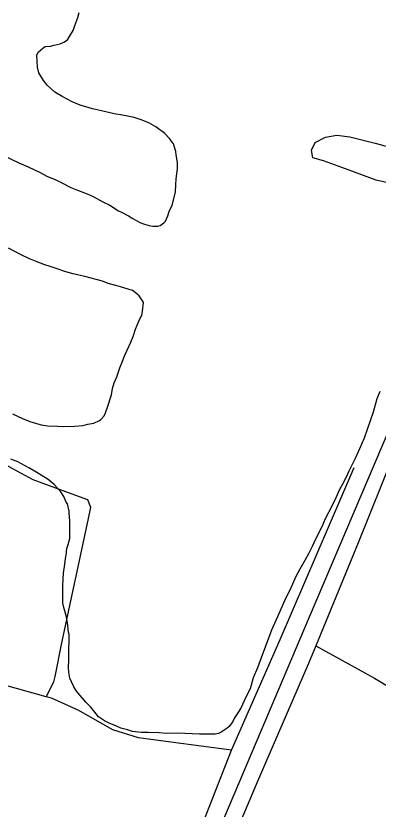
# Model space of a CAD drawing. Extents: x 3355724 to 3393621, y 594744 to 620174.
# Drawn here: x 3369165 to 3369750, y 615308 to 616587 of the extents above; entities that cross this region are included whole.
import ezdxf

# ---------------------------------------------------------------- set-up
doc = ezdxf.new("R2010")
doc.units = 0
for name, color, linetype in [('V-DTCH-CNTR', 7, 'Continuous'), ('V-SITE-VEGE', 7, 'Continuous'), ('V-TOPO-SHOR', 7, 'Continuous'), ('V-WETL-SWMP', 7, 'Continuous')]:
    doc.layers.add(name, color=color, linetype=linetype)

msp = doc.modelspace()

# ---------------------------------------------------------------- linework, layer by layer
at = {"layer": 'V-DTCH-CNTR'}
for points in [[(3370040.1, 616154.8), (3369964.1, 616178.8), (3369942, 616178.7), (3369930.3, 616175.3), (3369912.4, 616153.8), (3369831.9, 616004.4), (3369820.8, 615985.1), (3369810.6, 615967.1), (3369797.5, 615943.6), (3369775.5, 615880.7), (3369717.8, 615737.6), (3369649.3, 615571.9), (3369637.5, 615543.3), (3369553, 615348.3), (3369468.5, 615148.5), (3369446, 615094.7), (3369364.1, 614898.3)], [(3368798.1, 616033.7), (3368896.2, 615998.7), (3368950.8, 615979.5), (3368944.7, 615957.4), (3369073.9, 615918.3), (3369123, 615886), (3369152.8, 615861.2), (3369192.9, 615839.8), (3369255.8, 615816.5), (3369280.7, 615807.6), (3369285.6, 615795.2), (3369281.5, 615774.4), (3369239.1, 615576.8), (3369228.2, 615522.2), (3369226.1, 615513.9), (3369214.2, 615489.6)], [(3369321.8, 614928.6), (3369412.5, 615145.7), (3369513.4, 615403.5), (3369415.3, 615416.4), (3369363.5, 615423.2), (3369322, 615436.2), (3369266, 615467.9), (3369223.1, 615487.1), (3369214.2, 615489.6), (3369149.2, 615507.7), (3368881.7, 615574.1), (3368666.5, 615629.1), (3368646.1, 615634.3), (3368444.2, 615702.2), (3368312.2, 615745.4), (3368145.6, 615802.4), (3367994.3, 615853.8), (3367715.7, 615950.6), (3367645.9, 615973.9), (3367635.5, 615979.4), (3367616.9, 615995.2)], [(3369513.4, 615403.5), (3369591.7, 615581.8), (3369711.3, 615859)], [(3369649.3, 615571.9), (3369744.1, 615519.7), (3369937, 615403.4), (3369988.9, 615373.8), (3370089.2, 615322.2), (3370147.9, 615294.7), (3370226.7, 615263.1), (3370340.1, 615222), (3370406.5, 615193.8), (3370511.6, 615144.3), (3370573.1, 615114.1), (3370708, 615036.3), (3370909.9, 614908.3)]]:
    msp.add_lwpolyline(points, dxfattribs=at)
at = {"layer": 'V-SITE-VEGE'}
for p, q in [((3369265.3, 616584.6), (3369267.5, 616592.6)), ((3369260.4, 616571.9), (3369265.3, 616584.6)), ((3369252.1, 616554), (3369257.6, 616563.8)), ((3369257.6, 616563.8), (3369260.4, 616571.9)), ((3369242.5, 616544.7), (3369248.7, 616548.8)), ((3369248.7, 616548.8), (3369252.1, 616554)), ((3369208.8, 616535), (3369212.8, 616537.9)), ((3369212.8, 616537.9), (3369221.4, 616538.6)), ((3369221.4, 616538.6), (3369227.1, 616539.9)), ((3369227.1, 616539.9), (3369236.8, 616542.3)), ((3369236.8, 616542.3), (3369242.5, 616544.7)), ((3369199.3, 616523.9), (3369201.5, 616528.6)), ((3369199.5, 616514.2), (3369199.3, 616523.9)), ((3369201.5, 616528.6), (3369208.8, 616535)), ((3369200.2, 616504.5), (3369199.5, 616514.2)), ((3369202.6, 616495.4), (3369200.2, 616504.5)), ((3369209.7, 616482.9), (3369202.6, 616495.4)), ((3369216.1, 616475.5), (3369209.7, 616482.9)), ((3369228.3, 616464.3), (3369216.1, 616475.5)), ((3369239.9, 616457), (3369228.3, 616464.3)), ((3369256.1, 616448.7), (3369239.9, 616457)), ((3369269.3, 616443.2), (3369256.1, 616448.7)), ((3369288.9, 616437.2), (3369269.3, 616443.2)), ((3369303.3, 616434), (3369288.9, 616437.2)), ((3369323.9, 616429.2), (3369303.3, 616434)), ((3369337.7, 616427.1), (3369323.9, 616429.2)), ((3369356.1, 616423.4), (3369337.7, 616427.1)), ((3369367.6, 616419.6), (3369356.1, 616423.4)), ((3369379.7, 616414.7), (3369367.6, 616419.6)), ((3369391.3, 616408.5), (3369379.7, 616414.7)), ((3369405.8, 616397.3), (3369391.3, 616408.5)), ((3369413.3, 616389.4), (3369405.8, 616397.3)), ((3369419.8, 616381), (3369413.3, 616389.4)), ((3369421.6, 616375.8), (3369419.8, 616381)), ((3369423.4, 616368.4), (3369421.6, 616375.8)), ((3369144.1, 616362.7), (3369170.1, 616350.5)), ((3369424.1, 616363.3), (3369423.4, 616368.4)), ((3369426, 616350.7), (3369424.1, 616363.3)), ((3369170.1, 616350.5), (3369185.1, 616343.9)), ((3369185.1, 616343.9), (3369204.7, 616334.5)), ((3369426.2, 616340.4), (3369426, 616350.7)), ((3369204.7, 616334.5), (3369215.1, 616328.9)), ((3369424.1, 616324.3), (3369426.2, 616340.4)), ((3369215.1, 616328.9), (3369230.1, 616322.9)), ((3369230.1, 616322.9), (3369238.7, 616318.4)), ((3369238.7, 616318.4), (3369254.3, 616310.7)), ((3369423.7, 616314.6), (3369424.1, 616324.3)), ((3369254.3, 616310.7), (3369264.7, 616306.3)), ((3369264.7, 616306.3), (3369280.2, 616300.2)), ((3369422.8, 616303.7), (3369423.7, 616314.6)), ((3369280.2, 616300.2), (3369290, 616295.8)), ((3369290, 616295.8), (3369305.6, 616287.5)), ((3369417.4, 616281.9), (3369422.2, 616300.8)), ((3369422.2, 616300.8), (3369422.8, 616303.7)), ((3369305.6, 616287.5), (3369317.2, 616281.9)), ((3369317.2, 616281.9), (3369331.1, 616273)), ((3369413, 616272), (3369417.4, 616281.9)), ((3369331.1, 616273), (3369335.7, 616270.8)), ((3369335.7, 616270.8), (3369347.2, 616264.7)), ((3369410.8, 616264.6), (3369413, 616272)), ((3369347.2, 616264.7), (3369354.2, 616260.8)), ((3369354.2, 616260.8), (3369365.2, 616254.1)), ((3369365.2, 616254.1), (3369372.7, 616251.3)), ((3369404.1, 616253.6), (3369406.9, 616256.5)), ((3369406.9, 616256.5), (3369410.8, 616264.6)), ((3369372.7, 616251.3), (3369380.7, 616249.2)), ((3369380.7, 616249.2), (3369386.5, 616248.1)), ((3369386.5, 616248.1), (3369394.5, 616248.3)), ((3369394.5, 616248.3), (3369398.5, 616249.5)), ((3369398.5, 616249.5), (3369404.1, 616253.6)), ((3369172.7, 616202.6), (3369153.6, 616212.6)), ((3369187.1, 616195.4), (3369172.7, 616202.6)), ((3369198, 616191.5), (3369187.1, 616195.4)), ((3369211.9, 616186), (3369198, 616191.5)), ((3369220.5, 616183.3), (3369211.9, 616186)), ((3369230.3, 616180), (3369220.5, 616183.3)), ((3369245.8, 616174.6), (3369230.3, 616180)), ((3369257.9, 616171.3), (3369245.8, 616174.6)), ((3369276.9, 616167.1), (3369257.9, 616171.3)), ((3369305.1, 616159.5), (3369276.9, 616167.1)), ((3369314.3, 616155.6), (3369305.1, 616159.5)), ((3369326.9, 616152.4), (3369314.3, 616155.6)), ((3369334.4, 616150.2), (3369326.9, 616152.4)), ((3369353.4, 616144.3), (3369334.4, 616150.2)), ((3369360.4, 616139.2), (3369353.4, 616144.3)), ((3369364.4, 616135.8), (3369360.4, 616139.2)), ((3369369.7, 616127.9), (3369364.4, 616135.8)), ((3369371.5, 616125.1), (3369369.7, 616127.9)), ((3369370, 616111.3), (3369371.5, 616125.1)), ((3369366.2, 616099.8), (3369368.4, 616104.4)), ((3369368.4, 616104.4), (3369370, 616111.3)), ((3369358.4, 616081.9), (3369361.2, 616088.8)), ((3369361.2, 616088.8), (3369366.2, 616099.8)), ((3369354.6, 616070.4), (3369358.4, 616081.9)), ((3369350.8, 616061.2), (3369354.6, 616070.4)), ((3369345.2, 616048.5), (3369350.8, 616061.2)), ((3369336.4, 616027.7), (3369341.4, 616040.4)), ((3369341.4, 616040.4), (3369345.2, 616048.5)), ((3369333.1, 616019.7), (3369336.4, 616027.7)), ((3369328.2, 616005.3), (3369333.1, 616019.7)), ((3369323.8, 615995.5), (3369328.2, 616005.3)), ((3369319.5, 615976.5), (3369321.1, 615986.3)), ((3369321.1, 615986.3), (3369323.8, 615995.5)), ((3369313.5, 615956.4), (3369319.5, 615976.5)), ((3369752.9, 615981.9), (3369747.9, 615969.7)), ((3369747.9, 615969.7), (3369742, 615948.5)), ((3369308, 615942.5), (3369310.2, 615947.1)), ((3369310.2, 615947.1), (3369313.5, 615956.4)), ((3369742, 615948.5), (3369727.8, 615906.4)), ((3369159.7, 615945.8), (3369175.8, 615938.1)), ((3369175.8, 615938.1), (3369187.9, 615933.1)), ((3369291, 615930.8), (3369300.1, 615935)), ((3369300.1, 615935), (3369302.4, 615936.7)), ((3369302.4, 615936.7), (3369308, 615942.5)), ((3369187.9, 615933.1), (3369206.4, 615927.7)), ((3369206.4, 615927.7), (3369216.7, 615926.2)), ((3369216.7, 615926.2), (3369232.7, 615925.8)), ((3369232.7, 615925.8), (3369242.5, 615925.4)), ((3369242.5, 615925.4), (3369260.2, 615925.7)), ((3369260.2, 615925.7), (3369273.4, 615927.1)), ((3369273.4, 615927.1), (3369281.3, 615928.9)), ((3369281.3, 615928.9), (3369291, 615930.8)), ((3369727.8, 615906.4), (3369720, 615889.1)), ((3369720, 615889.1), (3369712.8, 615873.5)), ((3369168.4, 615868.1), (3369157.4, 615872.5)), ((3369712.8, 615873.5), (3369702.9, 615853.3)), ((3369186.3, 615858.7), (3369168.4, 615868.1)), ((3369199, 615850.9), (3369186.3, 615858.7)), ((3369217.5, 615839.7), (3369199, 615850.9)), ((3369702.9, 615853.3), (3369698.4, 615843.5)), ((3369227.4, 615831.8), (3369217.5, 615839.7)), ((3369698.4, 615843.5), (3369691.8, 615831.4)), ((3369237.9, 615820), (3369227.4, 615831.8)), ((3369242.6, 615812.6), (3369237.9, 615820)), ((3369687.9, 615823.9), (3369681.8, 615810.1)), ((3369691.8, 615831.4), (3369687.9, 615823.9)), ((3369246.7, 615803.5), (3369242.6, 615812.6)), ((3369681.8, 615810.1), (3369675.7, 615797.9)), ((3369248.5, 615800.7), (3369246.7, 615803.5)), ((3369251.6, 615788.7), (3369248.5, 615800.7)), ((3369675.7, 615797.9), (3369664.6, 615776.6)), ((3369251.6, 615785.3), (3369251.6, 615788.7)), ((3369252.4, 615773.3), (3369251.6, 615785.3)), ((3369252.5, 615764.1), (3369252.4, 615773.3)), ((3369664.6, 615776.6), (3369659.1, 615763.3)), ((3369252.2, 615752.1), (3369252.5, 615764.1)), ((3369659.1, 615763.3), (3369649.1, 615743.7)), ((3369249.6, 615734.9), (3369252.3, 615744.6)), ((3369252.3, 615744.6), (3369252.2, 615752.1)), ((3369649.1, 615743.7), (3369643.6, 615731.6)), ((3369246.9, 615725.1), (3369247.9, 615730.3)), ((3369247.9, 615730.3), (3369249.6, 615734.9)), ((3369643.6, 615731.6), (3369638, 615721.2)), ((3369245.4, 615712.5), (3369246.9, 615721.1)), ((3369246.9, 615721.1), (3369246.9, 615725.1)), ((3369638, 615721.2), (3369632.5, 615710.2)), ((3369244.4, 615703.3), (3369245.4, 615712.5)), ((3369632.5, 615710.2), (3369623.6, 615695.2)), ((3369242.3, 615688.9), (3369244.4, 615703.3)), ((3369623.6, 615695.2), (3369617.5, 615683.6)), ((3369240.9, 615667.7), (3369241.9, 615679.8)), ((3369241.9, 615679.8), (3369242.3, 615688.9)), ((3369617.5, 615683.6), (3369608.1, 615662.3)), ((3369241.4, 615640.3), (3369240.9, 615667.7)), ((3369608.1, 615662.3), (3369600.3, 615647.8)), ((3369242.6, 615633.4), (3369241.4, 615640.3)), ((3369600.3, 615647.8), (3369587.6, 615618.4)), ((3369246.9, 615618.6), (3369242.6, 615633.4)), ((3369248.8, 615608.9), (3369246.9, 615618.6)), ((3369587.6, 615618.4), (3369584.8, 615612.6)), ((3369250.2, 615594), (3369248.8, 615608.9)), ((3369584.8, 615612.6), (3369578.2, 615597.1)), ((3369251.4, 615590), (3369250.2, 615594)), ((3369251.6, 615575.7), (3369251.4, 615590)), ((3369578.2, 615597.1), (3369574.4, 615586.7)), ((3369574.4, 615586.7), (3369563.4, 615558.5)), ((3369250.6, 615570), (3369251.6, 615575.7)), ((3369250.9, 615549.4), (3369250.6, 615570)), ((3369563.4, 615558.5), (3369555.2, 615536)), ((3369250.5, 615536.8), (3369250.9, 615549.4)), ((3369250.6, 615529.3), (3369250.5, 615536.8)), ((3369252.5, 615519.6), (3369250.6, 615529.3)), ((3369555.2, 615536), (3369548.5, 615519.9)), ((3369254.9, 615513.9), (3369252.5, 615519.6)), ((3369259, 615505.4), (3369254.9, 615513.9)), ((3369548.5, 615519.9), (3369543.7, 615502.6)), ((3369263.2, 615498.6), (3369259, 615505.4)), ((3369543.7, 615502.6), (3369536.5, 615488.8)), ((3369278.3, 615481.1), (3369263.2, 615498.6)), ((3369536.5, 615488.8), (3369528.7, 615471.4)), ((3369286.5, 615472.6), (3369278.3, 615481.1)), ((3369290.6, 615467.6), (3369286.5, 615472.6)), ((3369294.7, 615461.9), (3369290.6, 615467.6)), ((3369298.8, 615457.4), (3369294.7, 615461.9)), ((3369524.8, 615465.1), (3369518.1, 615455.8)), ((3369528.7, 615471.4), (3369524.8, 615465.1)), ((3369308.6, 615450.7), (3369298.8, 615457.4)), ((3369316.1, 615446.8), (3369308.6, 615450.7)), ((3369515.3, 615450), (3369509.7, 615441.9)), ((3369518.1, 615455.8), (3369515.3, 615450)), ((3369327.6, 615442.4), (3369316.1, 615446.8)), ((3369334.6, 615439.1), (3369327.6, 615442.4)), ((3369345.5, 615436.4), (3369334.6, 615439.1)), ((3369353.6, 615433.7), (3369345.5, 615436.4)), ((3369506.3, 615439), (3369501.8, 615435.5)), ((3369509.7, 615441.9), (3369506.3, 615439)), ((3369367.9, 615432.2), (3369353.6, 615433.7)), ((3369379.4, 615431.8), (3369367.9, 615432.2)), ((3369396.5, 615431.5), (3369379.4, 615431.8)), ((3369408, 615430.5), (3369396.5, 615431.5)), ((3369426.3, 615430.8), (3369408, 615430.5)), ((3369438.3, 615430.5), (3369426.3, 615430.8)), ((3369461.8, 615429.1), (3369438.3, 615430.5)), ((3369487, 615429.5), (3369461.8, 615429.1)), ((3369492.2, 615430.2), (3369487, 615429.5)), ((3369497.9, 615433.2), (3369492.2, 615430.2)), ((3369501.8, 615435.5), (3369497.9, 615433.2))]:
    msp.add_line(p, q, dxfattribs=at)
at = {"layer": 'V-TOPO-SHOR'}
msp.add_lwpolyline([(3369918.2, 616269.6), (3369897, 616204), (3369873.6, 616163.2), (3369852.3, 616123.7), (3369777.5, 615943.5), (3369768.5, 615921.9), (3369638.6, 615617.7), (3369488.9, 615264.4), (3369402.3, 615054.9), (3369344.6, 614922.9)], dxfattribs=at)
at = {"layer": 'V-WETL-SWMP'}
msp.add_lwpolyline([(3369796.6, 616310.8), (3369746.9, 616322.4), (3369691.6, 616343), (3369661.9, 616353.3), (3369644.6, 616358.1), (3369642.5, 616370.5), (3369648.7, 616382.9), (3369665.3, 616391.9), (3369683.2, 616394.7), (3369704.6, 616392), (3369745.4, 616381.8), (3369794.4, 616368.8)], dxfattribs=at)

doc.saveas('drawing.dxf')
